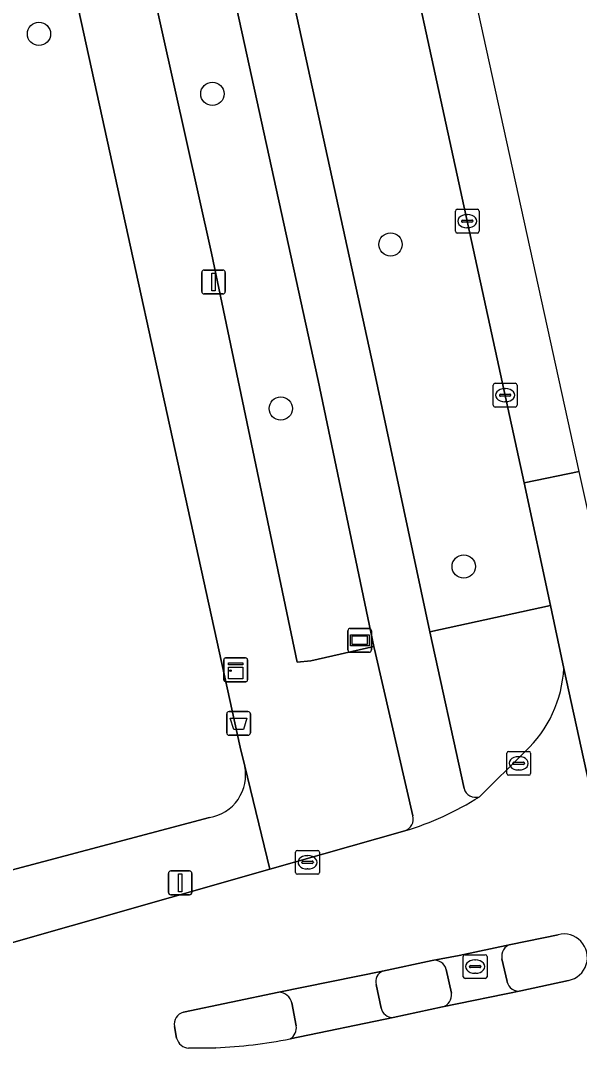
# Model space of a CAD drawing. Extents: x 160030 to 160839, y 385325 to 386450.
# Drawn here: x 160692.52 to 160715.99, y 385895.84 to 385939.05 of the extents above; entities that cross this region are included whole.
import ezdxf

# ---------------------------------------------------------------- set-up
doc = ezdxf.new("R2010")
doc.units = 0
for name, color, linetype in [('IMGEO_Afvalbak', 7, 'Continuous'), ('IMGEO_Berm_groen', 7, 'Continuous'), ('IMGEO_Boom', 7, 'Continuous'), ('IMGEO_Erf', 7, 'Continuous'), ('IMGEO_Fietspad_gesloten', 7, 'Continuous'), ('IMGEO_Kast', 7, 'Continuous'), ('IMGEO_Kolk', 7, 'Continuous'), ('IMGEO_Lichtmast', 7, 'Continuous'), ('IMGEO_Rijbaan_lokaal_gesloten', 7, 'Continuous'), ('IMGEO_Rioolput', 7, 'Continuous'), ('IMGEO_Verkeerseiland_gesloten', 7, 'Continuous'), ('IMGEO_Verkeerseiland_open', 7, 'Continuous'), ('IMGEO_Voetpad_open', 7, 'Continuous'), ('IMGEO_Wegwijzer', 7, 'Continuous')]:
    doc.layers.add(name, color=color, linetype=linetype)

msp = doc.modelspace()

# ---------------------------------------------------------------- linework, layer by layer
at = {"layer": 'IMGEO_Afvalbak'}
for p, q in [((160701.184, 385909.107), (160701.184, 385909.907)), ((160701.184, 385909.907), (160701.184, 385909.107)), ((160701.284, 385910.007), (160702.074, 385910.007)), ((160702.074, 385910.007), (160701.284, 385910.007)), ((160702.174, 385909.907), (160702.174, 385909.107)), ((160702.174, 385909.107), (160702.174, 385909.907)), ((160702.074, 385909.007), (160701.284, 385909.007)), ((160701.284, 385909.007), (160702.074, 385909.007))]:
    msp.add_line(p, q, dxfattribs=at)
msp.add_lwpolyline([(160701.327, 385909.721), (160702.031, 385909.721), (160701.882, 385909.251), (160701.476, 385909.251), (160701.327, 385909.721)], dxfattribs=at)
for centre, start, end in [((160701.284, 385909.907), 90, 180), ((160701.284, 385909.907), 90, 180), ((160702.074, 385909.907), 0, 90), ((160702.074, 385909.907), 360, 90), ((160701.284, 385909.107), 180, 270), ((160701.284, 385909.107), 180, 270), ((160702.074, 385909.107), 270, 0), ((160702.074, 385909.107), 270, 0)]:
    msp.add_arc(centre, 0.1, start, end, dxfattribs=at)
at = {"layer": 'IMGEO_Berm_groen'}
for points in [[(160693.684, 386011.498), (160678.67, 386079.922), (160673.641, 386078.745), (160707.349, 385924.464), (160709.712, 385913.36), (160714.776, 385914.46), (160713.676, 385919.621)], [(160671.3, 386078.035), (160668.056, 386077.361), (160674.536, 386048.012), (160683.06, 386008.523), (160684.923, 386000), (160692.191, 385966.744), (160700.54, 385929.272), (160704.145, 385912.077), (160704.708, 385912.13), (160707.366, 385912.745), (160705.016, 385923.921)]]:
    msp.add_lwpolyline(points, close=True, dxfattribs=at)
at = {"layer": 'IMGEO_Boom'}
for centre in [(160693.296, 385938.488), (160700.578, 385935.968), (160708.062, 385929.639), (160703.451, 385922.741), (160711.135, 385916.101)]:
    msp.add_circle(centre, 0.489, dxfattribs=at)
at = {"layer": 'IMGEO_Erf'}
for points in [[(160701.937, 385907.709), (160701.743, 385908.514), (160693.757, 385945.035), (160693.486, 385946.272), (160656.447, 385938.068), (160656.648, 385937.155), (160665.001, 385899.215)], [(160667.916, 385897.36), (160678.573, 385899.635), (160686.491, 385901.72), (160691.007, 385903.049), (160700.455, 385905.548)]]:
    msp.add_lwpolyline(points, dxfattribs=at)
msp.add_arc((160700.155, 385907.342), 1.819, 279.4781, 11.6377, dxfattribs=at)
at = {"layer": 'IMGEO_Fietspad_gesloten'}
for points in [[(160645.016, 386198.179), (160645.338, 386196.693), (160654.791, 386153.384), (160655.299, 386151.025), (160656.922, 386143.72), (160657.315, 386141.904), (160670.975, 386079.501), (160671.3, 386078.035), (160705.016, 385923.921), (160707.366, 385912.745), (160707.429, 385912.447), (160708.993, 385905.624)], [(160711.149, 385906.772), (160709.712, 385913.36), (160707.349, 385924.464), (160673.641, 386078.745), (160673.309, 386080.237), (160667.828, 386105.398), (160661.295, 386135.32)], [(160713.114, 385900.215), (160710.949, 385899.753), (160709.81, 385899.548)], [(160712.953, 385898.659), (160712.742, 385899.615)], [(160710.404, 385899.168), (160710.617, 385898.165)], [(160710.237, 385897.589), (160713.54, 385898.263)]]:
    msp.add_lwpolyline(points, dxfattribs=at)
for centre, radius, start, end in [((160711.629, 385906.895), 0.496, 194.4075, 289.0868), ((160705.251, 385916.573), 12.072, 286.3849, 302.8056), ((160708.504, 385905.479), 0.51, 287.3704, 16.494), ((160713.225, 385899.731), 0.496, 102.8884, 193.5137), ((160709.896, 385899.028), 0.527, 15.3835, 99.3999), ((160713.453, 385898.767), 0.512, 192.2074, 279.784), ((160710.117, 385898.081), 0.507, 283.6685, 9.5041)]:
    msp.add_arc(centre, radius, start, end, dxfattribs=at)
at = {"layer": 'IMGEO_Kast'}
for p, q in [((160701.133, 385912.26), (160701.974, 385912.26)), ((160701.974, 385912.26), (160701.133, 385912.26)), ((160701.058, 385911.335), (160701.058, 385912.176)), ((160701.058, 385912.176), (160701.058, 385911.335)), ((160702.058, 385912.185), (160702.058, 385911.344)), ((160702.058, 385911.344), (160702.058, 385912.185)), ((160701.983, 385911.26), (160701.142, 385911.26)), ((160701.142, 385911.26), (160701.983, 385911.26))]:
    msp.add_line(p, q, dxfattribs=at)
for points in [[(160701.253, 385912.05), (160701.853, 385912.05), (160701.853, 385911.965), (160701.253, 385911.965), (160701.253, 385912.05)], [(160701.253, 385911.875), (160701.853, 385911.875), (160701.853, 385911.386), (160701.253, 385911.386), (160701.253, 385911.875)]]:
    msp.add_lwpolyline(points, dxfattribs=at)
msp.add_circle((160701.337, 385911.724), 0.0377, dxfattribs=at)
for centre, start, end in [((160701.136, 385912.182), 92.4484, 184.2845), ((160701.136, 385912.182), 92.4484, 184.2845), ((160701.98, 385912.182), 2.4484, 94.2845), ((160701.98, 385912.182), 2.4484, 94.2845), ((160701.136, 385911.338), 182.4484, 274.2845), ((160701.136, 385911.338), 182.4484, 274.2845), ((160701.98, 385911.338), 272.4484, 4.2845), ((160701.98, 385911.338), 272.4484, 4.2845)]:
    msp.add_arc(centre, 0.0779, start, end, dxfattribs=at)
at = {"layer": 'IMGEO_Kolk'}
for p, q in [((160710.783, 385930.19), (160710.783, 385931.042)), ((160710.858, 385931.116), (160711.71, 385931.116)), ((160711.271, 385930.896), (160711.296, 385930.896)), ((160711.784, 385931.042), (160711.784, 385930.19)), ((160711.042, 385930.61), (160711.042, 385930.622)), ((160711.48, 385930.573), (160711.082, 385930.573)), ((160711.085, 385930.659), (160711.483, 385930.659)), ((160711.526, 385930.622), (160711.526, 385930.61)), ((160711.71, 385930.116), (160710.858, 385930.116)), ((160711.294, 385930.336), (160711.269, 385930.336)), ((160712.374, 385922.877), (160712.374, 385923.729)), ((160712.449, 385923.803), (160713.301, 385923.803)), ((160712.862, 385923.583), (160712.887, 385923.583)), ((160713.375, 385923.729), (160713.375, 385922.877)), ((160712.633, 385923.297), (160712.633, 385923.309)), ((160713.071, 385923.26), (160712.673, 385923.26)), ((160712.676, 385923.346), (160713.074, 385923.346)), ((160713.117, 385923.309), (160713.117, 385923.297)), ((160713.301, 385922.803), (160712.449, 385922.803)), ((160712.885, 385923.023), (160712.86, 385923.023)), ((160712.945, 385907.403), (160712.945, 385908.255)), ((160713.02, 385908.329), (160713.872, 385908.329)), ((160713.433, 385908.109), (160713.458, 385908.109)), ((160713.946, 385908.255), (160713.946, 385907.403)), ((160713.204, 385907.823), (160713.204, 385907.835)), ((160713.642, 385907.786), (160713.244, 385907.786)), ((160713.247, 385907.872), (160713.645, 385907.872)), ((160713.456, 385907.549), (160713.431, 385907.549)), ((160713.688, 385907.835), (160713.688, 385907.823)), ((160713.872, 385907.329), (160713.02, 385907.329)), ((160704.076, 385903.242), (160704.076, 385904.094)), ((160704.151, 385904.168), (160705.003, 385904.168)), ((160705.077, 385904.094), (160705.077, 385903.242)), ((160704.335, 385903.662), (160704.335, 385903.674)), ((160704.773, 385903.625), (160704.375, 385903.625)), ((160704.378, 385903.711), (160704.776, 385903.711)), ((160704.564, 385903.948), (160704.589, 385903.948)), ((160704.819, 385903.674), (160704.819, 385903.662)), ((160705.003, 385903.168), (160704.151, 385903.168)), ((160704.587, 385903.388), (160704.562, 385903.388))]:
    msp.add_line(p, q, dxfattribs=at)
for points in [[(160710.783, 385930.19), (160710.783, 385931.042)], [(160710.858, 385931.116), (160711.71, 385931.116)], [(160711.784, 385931.042), (160711.784, 385930.19)], [(160711.71, 385930.116), (160710.858, 385930.116)], [(160712.374, 385922.877), (160712.374, 385923.729)], [(160712.449, 385923.803), (160713.301, 385923.803)], [(160713.375, 385923.729), (160713.375, 385922.877)], [(160713.301, 385922.803), (160712.449, 385922.803)], [(160712.945, 385907.403), (160712.945, 385908.255)], [(160713.02, 385908.329), (160713.872, 385908.329)], [(160713.946, 385908.255), (160713.946, 385907.403)], [(160713.872, 385907.329), (160713.02, 385907.329)], [(160704.076, 385903.242), (160704.076, 385904.094)], [(160704.151, 385904.168), (160705.003, 385904.168)], [(160705.077, 385904.094), (160705.077, 385903.242)], [(160705.003, 385903.168), (160704.151, 385903.168)]]:
    msp.add_lwpolyline(points, dxfattribs=at)
for centre, radius, start, end in [((160710.86, 385931.04), 0.0765, 91.552, 178.448), ((160710.86, 385931.04), 0.0765, 91.552, 178.448), ((160711.708, 385931.04), 0.0765, 1.552, 88.448), ((160711.708, 385931.04), 0.0765, 1.552, 88.448), ((160711.082, 385930.619), 0.0403, 85.8775, 175.7526), ((160711.079, 385930.609), 0.0366, 178.938, 274.7102), ((160711.483, 385930.616), 0.043, 264.8664, 352.4533), ((160711.487, 385930.621), 0.0386, 1.7309, 96.639), ((160710.86, 385930.192), 0.0765, 181.552, 268.448), ((160710.86, 385930.192), 0.0765, 181.552, 268.448), ((160711.708, 385930.192), 0.0765, 271.552, 358.448), ((160711.708, 385930.192), 0.0765, 271.552, 358.448), ((160712.451, 385923.727), 0.0765, 91.552, 178.448), ((160712.451, 385923.727), 0.0765, 91.552, 178.448), ((160713.299, 385923.727), 0.0765, 1.552, 88.448), ((160713.299, 385923.727), 0.0765, 1.552, 88.448), ((160712.673, 385923.306), 0.0403, 85.8775, 175.7526), ((160712.67, 385923.296), 0.0366, 178.938, 274.7102), ((160713.074, 385923.303), 0.043, 264.8664, 352.4533), ((160713.078, 385923.308), 0.0386, 1.7309, 96.639), ((160712.451, 385922.879), 0.0765, 181.552, 268.448), ((160712.451, 385922.879), 0.0765, 181.552, 268.448), ((160713.299, 385922.879), 0.0765, 271.552, 358.448), ((160713.299, 385922.879), 0.0765, 271.552, 358.448), ((160713.022, 385908.253), 0.0765, 91.552, 178.448), ((160713.022, 385908.253), 0.0765, 91.552, 178.448), ((160713.87, 385908.253), 0.0765, 1.552, 88.448), ((160713.87, 385908.253), 0.0765, 1.552, 88.448), ((160713.244, 385907.832), 0.0403, 85.8775, 175.7526), ((160713.241, 385907.822), 0.0366, 178.938, 274.7102), ((160713.645, 385907.829), 0.043, 264.8664, 352.4533), ((160713.649, 385907.834), 0.0386, 1.7309, 96.639), ((160713.022, 385907.405), 0.0765, 181.552, 268.448), ((160713.022, 385907.405), 0.0765, 181.552, 268.448), ((160713.87, 385907.405), 0.0765, 271.552, 358.448), ((160713.87, 385907.405), 0.0765, 271.552, 358.448), ((160704.153, 385904.092), 0.0765, 91.552, 178.448), ((160704.153, 385904.092), 0.0765, 91.552, 178.448), ((160705.001, 385904.092), 0.0765, 1.552, 88.448), ((160705.001, 385904.092), 0.0765, 1.552, 88.448), ((160704.375, 385903.671), 0.0403, 85.8775, 175.7526), ((160704.372, 385903.661), 0.0366, 178.938, 274.7102), ((160704.776, 385903.668), 0.043, 264.8664, 352.4533), ((160704.78, 385903.673), 0.0386, 1.7309, 96.639), ((160704.153, 385903.244), 0.0765, 181.552, 268.448), ((160704.153, 385903.244), 0.0765, 181.552, 268.448), ((160705.001, 385903.244), 0.0765, 271.552, 358.448), ((160705.001, 385903.244), 0.0765, 271.552, 358.448)]:
    msp.add_arc(centre, radius, start, end, dxfattribs=at)
for centre, major_axis, ratio, start_param, end_param in [((160711.27, 385930.616), (-0.387, 0.002), 0.722429, 4.712389, 7.853982), ((160711.295, 385930.616), (-0.39, 0.002), 0.717154, 1.570796, 4.712389), ((160712.861, 385923.303), (-0.387, 0.002), 0.722429, 4.712389, 7.853982), ((160712.886, 385923.303), (-0.39, 0.002), 0.717154, 1.570796, 4.712389), ((160713.432, 385907.829), (-0.387, 0.002), 0.722429, 4.712389, 7.853982), ((160713.457, 385907.829), (-0.39, 0.002), 0.717154, 1.570796, 4.712389), ((160704.563, 385903.668), (-0.387, 0.002), 0.722429, 4.712389, 7.853982), ((160704.588, 385903.668), (-0.39, 0.002), 0.717154, 1.570796, 4.712389)]:
    msp.add_ellipse(centre, major_axis=major_axis, ratio=ratio, start_param=start_param, end_param=end_param, dxfattribs=at)
at = {"layer": 'IMGEO_Lichtmast'}
for p, q in [((160700.131, 385927.66), (160700.131, 385928.46)), ((160700.131, 385928.46), (160700.131, 385927.66)), ((160700.231, 385928.56), (160701.021, 385928.56)), ((160701.021, 385928.56), (160700.231, 385928.56)), ((160701.121, 385928.46), (160701.121, 385927.66)), ((160701.121, 385927.66), (160701.121, 385928.46)), ((160701.021, 385927.56), (160700.231, 385927.56)), ((160700.231, 385927.56), (160701.021, 385927.56)), ((160698.729, 385902.404), (160698.729, 385903.204)), ((160698.729, 385903.204), (160698.729, 385902.404)), ((160698.829, 385903.304), (160699.619, 385903.304)), ((160699.619, 385903.304), (160698.829, 385903.304)), ((160699.719, 385903.204), (160699.719, 385902.404)), ((160699.719, 385902.404), (160699.719, 385903.204)), ((160699.619, 385902.304), (160698.829, 385902.304)), ((160698.829, 385902.304), (160699.619, 385902.304))]:
    msp.add_line(p, q, dxfattribs=at)
for points in [[(160700.551, 385928.435), (160700.701, 385928.435), (160700.701, 385927.685), (160700.551, 385927.685), (160700.551, 385928.435)], [(160699.149, 385903.179), (160699.299, 385903.179), (160699.299, 385902.429), (160699.149, 385902.429), (160699.149, 385903.179)]]:
    msp.add_lwpolyline(points, dxfattribs=at)
for centre, start, end in [((160700.231, 385928.46), 90, 180), ((160700.231, 385928.46), 90, 180), ((160701.021, 385928.46), 0, 90), ((160701.021, 385928.46), 360, 90), ((160700.231, 385927.66), 180, 270), ((160700.231, 385927.66), 180, 270), ((160701.021, 385927.66), 270, 0), ((160701.021, 385927.66), 270, 0), ((160698.829, 385903.204), 90, 180), ((160698.829, 385903.204), 90, 180), ((160699.619, 385903.204), 0, 90), ((160699.619, 385903.204), 360, 90), ((160698.829, 385902.404), 180, 270), ((160698.829, 385902.404), 180, 270), ((160699.619, 385902.404), 270, 0), ((160699.619, 385902.404), 270, 0)]:
    msp.add_arc(centre, 0.1, start, end, dxfattribs=at)
at = {"layer": 'IMGEO_Rijbaan_lokaal_gesloten'}
for points in [[(160715.986, 385920.097), (160709.137, 385951.327), (160667.311, 386142.022), (160666.177, 386147.12), (160627.151, 386322.494), (160619.632, 386342.829), (160602.223, 386374.893), (160583.152, 386408.014), (160562.767, 386437.281), (160552.093, 386430.607)], [(160627.509, 386314.693), (160652.533, 386199.784), (160662.224, 386155.286), (160662.748, 386152.932), (160663.714, 386148.272), (160665.027, 386142.388), (160665.575, 386139.892), (160666.317, 386136.513), (160666.726, 386134.54), (160671.752, 386111.328), (160678.371, 386081.393), (160678.67, 386079.922), (160693.684, 386011.498), (160713.676, 385919.621), (160715.986, 385920.097)], [(160715.986, 385920.097), (160713.676, 385919.621), (160714.776, 385914.46), (160714.83, 385914.203), (160715.338, 385911.82), (160720.599, 385887.763), (160730.488, 385842.519), (160733.986, 385826.399), (160734.427, 385824.346), (160741.784, 385790.368), (160741.813, 385790.236), (160746.119, 385770.534), (160747.947, 385762.069), (160755.258, 385728.471), (160755.643, 385726.589), (160756.178, 385724.159), (160757.03, 385720.289), (160757.574, 385717.881), (160757.948, 385716.034), (160779.653, 385616.692)], [(160828.615, 385333.052), (160838.712, 385333.406), (160836.967, 385359.152), (160829.424, 385398.876), (160802.685, 385519.246), (160786.986, 385589.919), (160783.981, 385603.977), (160774.456, 385648.538), (160734.272, 385836.538), (160732.663, 385844.066), (160719.827, 385902.586), (160715.986, 385920.097)], [(160720.366, 385888.69), (160720.599, 385887.763), (160715.338, 385911.82)], [(160713.719, 385908.328), (160711.791, 385906.427)], [(160708.656, 385904.992), (160702.992, 385903.379), (160690.461, 385899.811), (160679.319, 385896.586), (160668.89, 385894.313), (160650.516, 385890.311), (160644.724, 385889.045), (160640.815, 385888.233)], [(160699.371, 385897.363), (160703.373, 385898.206), (160707.728, 385899.092), (160709.81, 385899.548), (160710.949, 385899.753), (160713.114, 385900.215), (160715.096, 385900.625)], [(160715.538, 385898.702), (160713.54, 385898.263), (160710.237, 385897.589), (160708.165, 385897.14), (160703.842, 385896.245)], [(160699.078, 385896.273), (160698.984, 385896.768)], [(160700.719, 385895.87), (160699.579, 385895.85)]]:
    msp.add_lwpolyline(points, dxfattribs=at)
for centre, radius, start, end in [((160710.206, 385912.078), 5.138, 313.1287, 357.1235), ((160705.251, 385916.573), 12.072, 286.3849, 302.8056), ((160715.343, 385899.67), 0.987, 281.3818, 104.5073), ((160699.484, 385896.866), 0.51, 102.8404, 191.0781), ((160699.637, 385896.427), 0.58, 195.4295, 264.2209), ((160699.691, 385917.62), 21.774, 272.7051, 280.9891)]:
    msp.add_arc(centre, radius, start, end, dxfattribs=at)
at = {"layer": 'IMGEO_Rioolput'}
for p, q in [((160711.114, 385898.859), (160711.114, 385899.711)), ((160711.189, 385899.785), (160712.041, 385899.785)), ((160712.115, 385899.711), (160712.115, 385898.859)), ((160711.373, 385899.279), (160711.373, 385899.291)), ((160711.416, 385899.328), (160711.814, 385899.328)), ((160711.602, 385899.565), (160711.627, 385899.565)), ((160711.857, 385899.291), (160711.857, 385899.279)), ((160711.811, 385899.242), (160711.413, 385899.242)), ((160711.625, 385899.005), (160711.6, 385899.005)), ((160712.041, 385898.785), (160711.189, 385898.785))]:
    msp.add_line(p, q, dxfattribs=at)
for points in [[(160711.114, 385898.859), (160711.114, 385899.711)], [(160711.189, 385899.785), (160712.041, 385899.785)], [(160712.115, 385899.711), (160712.115, 385898.859)], [(160712.041, 385898.785), (160711.189, 385898.785)]]:
    msp.add_lwpolyline(points, dxfattribs=at)
for centre, radius, start, end in [((160711.191, 385899.709), 0.0765, 91.552, 178.448), ((160711.191, 385899.709), 0.0765, 91.552, 178.448), ((160712.039, 385899.709), 0.0765, 1.552, 88.448), ((160712.039, 385899.709), 0.0765, 1.552, 88.448), ((160711.413, 385899.288), 0.0403, 85.8775, 175.7526), ((160711.41, 385899.278), 0.0366, 178.938, 274.7102), ((160711.814, 385899.285), 0.043, 264.8664, 352.4533), ((160711.818, 385899.29), 0.0386, 1.7309, 96.639), ((160711.191, 385898.861), 0.0765, 181.552, 268.448), ((160711.191, 385898.861), 0.0765, 181.552, 268.448), ((160712.039, 385898.861), 0.0765, 271.552, 358.448), ((160712.039, 385898.861), 0.0765, 271.552, 358.448)]:
    msp.add_arc(centre, radius, start, end, dxfattribs=at)
for centre, major_axis, ratio, start_param, end_param in [((160711.601, 385899.285), (-0.387, 0.002), 0.722429, 4.712389, 7.853982), ((160711.626, 385899.285), (-0.39, 0.002), 0.717154, 1.570796, 4.712389)]:
    msp.add_ellipse(centre, major_axis=major_axis, ratio=ratio, start_param=start_param, end_param=end_param, dxfattribs=at)
at = {"layer": 'IMGEO_Verkeerseiland_gesloten'}
for points in [[(160715.096, 385900.625), (160713.114, 385900.215)], [(160709.81, 385899.548), (160707.728, 385899.092)], [(160712.742, 385899.615), (160712.953, 385898.659)], [(160710.617, 385898.165), (160710.404, 385899.168)], [(160707.457, 385898.534), (160707.662, 385897.539)], [(160713.54, 385898.263), (160715.538, 385898.702)], [(160708.165, 385897.14), (160710.237, 385897.589)]]:
    msp.add_lwpolyline(points, dxfattribs=at)
for centre, radius, start, end in [((160715.343, 385899.67), 0.987, 281.3818, 104.5073), ((160713.225, 385899.731), 0.496, 102.8884, 193.5137), ((160709.896, 385899.028), 0.527, 15.3835, 99.3999), ((160707.912, 385898.658), 0.472, 112.9936, 195.1981), ((160713.453, 385898.767), 0.512, 192.2074, 279.784), ((160710.117, 385898.081), 0.507, 283.6685, 9.5041), ((160708.165, 385897.657), 0.517, 193.1922, 269.9621)]:
    msp.add_arc(centre, radius, start, end, dxfattribs=at)
at = {"layer": 'IMGEO_Verkeerseiland_open'}
for points in [[(160703.373, 385898.206), (160699.371, 385897.363)], [(160704.1, 385896.801), (160703.91, 385897.758)], [(160698.984, 385896.768), (160699.078, 385896.273)], [(160699.579, 385895.85), (160700.719, 385895.87)]]:
    msp.add_lwpolyline(points, dxfattribs=at)
for centre, radius, start, end in [((160703.365, 385897.651), 0.555, 11.1479, 89.178), ((160699.484, 385896.866), 0.51, 102.8404, 191.0781), ((160703.565, 385896.711), 0.543, 300.7147, 9.4999), ((160699.637, 385896.427), 0.58, 195.4295, 264.2209), ((160699.691, 385917.62), 21.774, 272.7051, 280.9891)]:
    msp.add_arc(centre, radius, start, end, dxfattribs=at)
at = {"layer": 'IMGEO_Voetpad_open'}
for points in [[(160708.993, 385905.624), (160707.429, 385912.447), (160707.366, 385912.745), (160704.708, 385912.13), (160704.145, 385912.077), (160700.54, 385929.272), (160692.191, 385966.744), (160684.923, 386000), (160683.06, 386008.523), (160674.536, 386048.012)], [(160682.082, 385998.45), (160682.53, 385996.398), (160685.937, 385980.805), (160686.433, 385978.538), (160689.86, 385962.856), (160690.421, 385960.286), (160692.114, 385952.539), (160692.555, 385950.524), (160693.486, 385946.272), (160693.757, 385945.035), (160701.743, 385908.514), (160701.937, 385907.709), (160702.992, 385903.379), (160708.656, 385904.992)], [(160715.338, 385911.82), (160714.83, 385914.203), (160714.776, 385914.46), (160709.712, 385913.36), (160711.149, 385906.772)], [(160711.791, 385906.427), (160713.719, 385908.328)], [(160690.461, 385899.811), (160702.992, 385903.379), (160701.937, 385907.709)], [(160700.455, 385905.548), (160691.007, 385903.049), (160686.491, 385901.72), (160678.573, 385899.635), (160667.916, 385897.36), (160667.912, 385897.348), (160663.314, 385896.501), (160663.617, 385896.165), (160663.936, 385895.845)], [(160707.728, 385899.092), (160703.373, 385898.206)], [(160707.662, 385897.539), (160707.457, 385898.534)], [(160703.91, 385897.758), (160704.1, 385896.801)], [(160703.842, 385896.245), (160708.165, 385897.14)]]:
    msp.add_lwpolyline(points, dxfattribs=at)
for centre, radius, start, end in [((160710.206, 385912.078), 5.138, 313.1287, 357.1235), ((160700.155, 385907.342), 1.819, 279.4781, 11.6377), ((160711.629, 385906.895), 0.496, 194.4075, 289.0868), ((160708.504, 385905.479), 0.51, 287.3704, 16.494), ((160707.912, 385898.658), 0.472, 112.9936, 195.1981), ((160703.365, 385897.651), 0.555, 11.1479, 89.178), ((160708.165, 385897.657), 0.517, 193.1922, 269.9621), ((160703.565, 385896.711), 0.543, 300.7147, 9.4999)]:
    msp.add_arc(centre, radius, start, end, dxfattribs=at)
at = {"layer": 'IMGEO_Wegwijzer'}
for p, q in [((160706.272, 385912.6), (160706.272, 385913.4)), ((160706.272, 385913.4), (160706.272, 385912.6)), ((160706.372, 385913.5), (160707.162, 385913.5)), ((160707.162, 385913.5), (160706.372, 385913.5)), ((160707.262, 385913.4), (160707.262, 385912.6)), ((160707.262, 385912.6), (160707.262, 385913.4)), ((160707.162, 385912.5), (160706.372, 385912.5)), ((160706.372, 385912.5), (160707.162, 385912.5))]:
    msp.add_line(p, q, dxfattribs=at)
for points in [[(160706.373, 385913.232), (160707.161, 385913.232), (160707.161, 385912.768), (160706.373, 385912.768), (160706.373, 385913.232)], [(160706.438, 385913.167), (160706.438, 385912.833), (160707.096, 385912.833), (160707.096, 385913.167), (160706.438, 385913.167)]]:
    msp.add_lwpolyline(points, dxfattribs=at)
for centre, start, end in [((160706.372, 385913.4), 90, 180), ((160706.372, 385913.4), 90, 180), ((160707.162, 385913.4), 0, 90), ((160707.162, 385913.4), 360, 90), ((160706.372, 385912.6), 180, 270), ((160706.372, 385912.6), 180, 270), ((160707.162, 385912.6), 270, 0), ((160707.162, 385912.6), 270, 0)]:
    msp.add_arc(centre, 0.1, start, end, dxfattribs=at)

doc.saveas('drawing.dxf')
